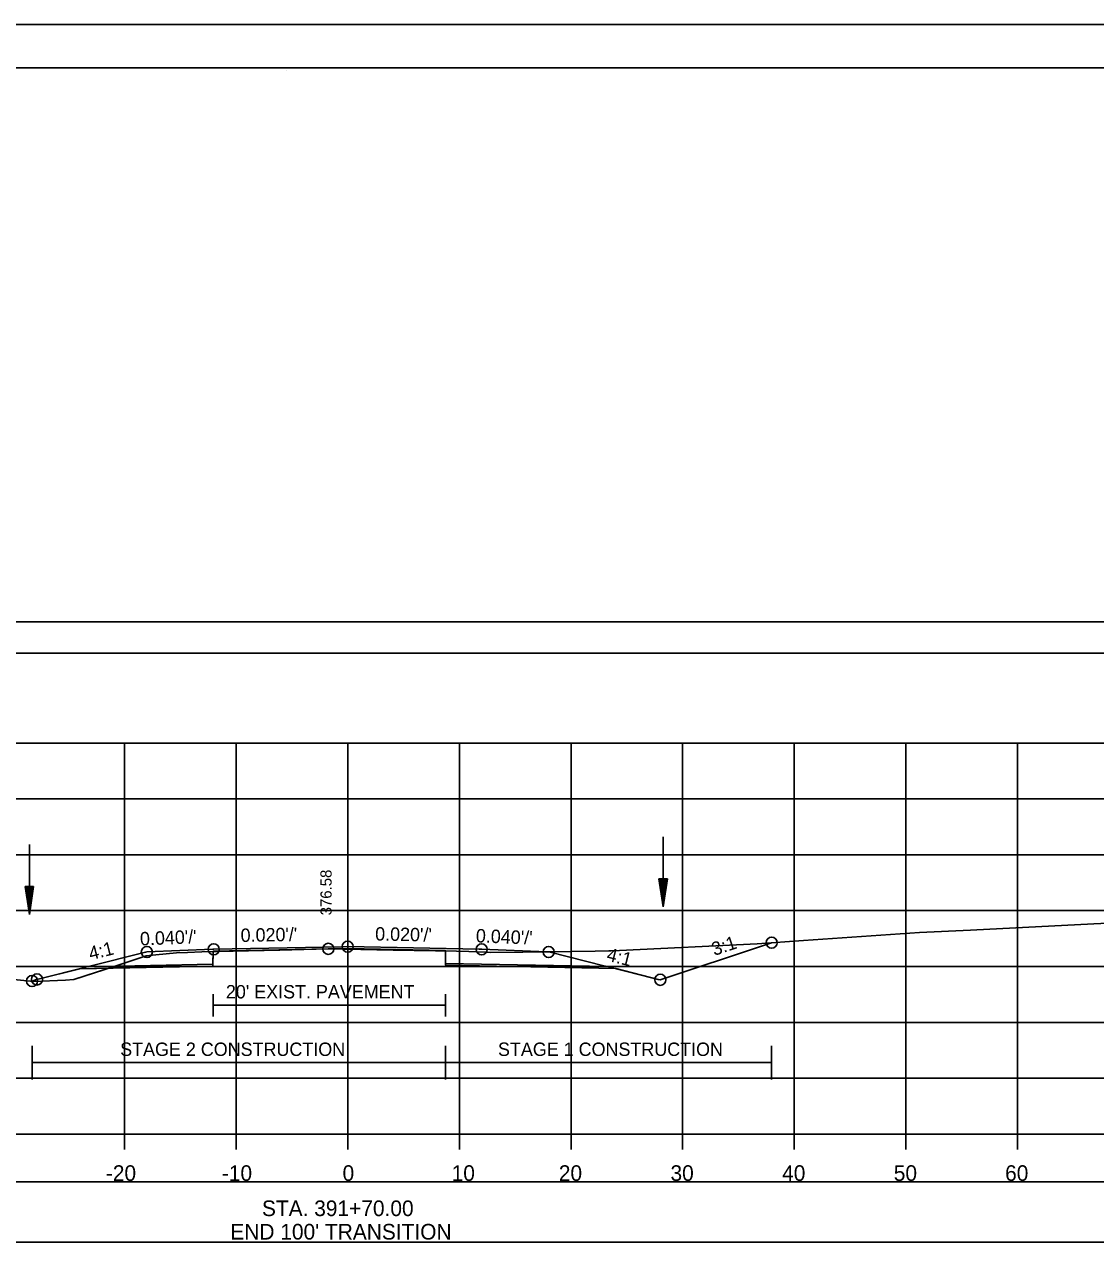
# Model space of a CAD drawing. Extents: x 1376273 to 1384221, y 378927 to 384592.
# Drawn here: x 1382862.3 to 1382958.2, y 379789.2 to 379898.5 of the extents above; entities that cross this region are included whole.
import ezdxf

# ---------------------------------------------------------------- set-up
doc = ezdxf.new("R2010")
doc.units = 0
for name, color, linetype in [('R_Alt Surface', 7, 'Continuous'), ('R_Axis', 7, 'Continuous'), ('R_Axis Annot', 7, 'Continuous'), ('R_Border', 7, 'Continuous'), ('R_Dimension', 7, 'Continuous'), ('R_Exist Surface', 7, 'Continuous'), ('R_Fin Surface', 7, 'Continuous'), ('R_Grid', 7, 'Continuous'), ('R_No Plot', 7, 'Continuous'), ('R_Water', 7, 'Continuous'), ('R_Xsect Elev', 7, 'Continuous'), ('R_Xsect Slope', 7, 'Continuous'), ('T_Detection Zones', 7, 'Continuous')]:
    doc.layers.add(name, color=color, linetype=linetype)

msp = doc.modelspace()

# ---------------------------------------------------------------- linework, layer by layer
at = {"layer": 'R_Alt Surface'}
for points in [[(1382867.96, 379814.12), (1382879.15, 379814.35), (1382879.16, 379815.51), (1382891.22, 379815.76), (1382899.97, 379815.58), (1382899.98, 379814.42), (1382914.49, 379814.13)], [(1382879.16, 379811.67), (1382879.16, 379809.67)], [(1382899.97, 379811.67), (1382899.97, 379809.67)], [(1382879.16, 379810.67), (1382899.97, 379810.67)]]:
    msp.add_lwpolyline(points, dxfattribs=at)
at = {"layer": 'R_Axis'}
for p, q in [((1382741.22, 379799.14), (1383041.22, 379799.14)), ((1382871.22, 379797.74), (1382871.22, 379799.14)), ((1382881.22, 379797.74), (1382881.22, 379799.14)), ((1382891.22, 379797.74), (1382891.22, 379799.14)), ((1382901.22, 379797.74), (1382901.22, 379799.14)), ((1382911.22, 379797.74), (1382911.22, 379799.14)), ((1382921.22, 379797.74), (1382921.22, 379799.14)), ((1382931.22, 379797.74), (1382931.22, 379799.14)), ((1382941.22, 379797.74), (1382941.22, 379799.14)), ((1382951.22, 379797.74), (1382951.22, 379799.14))]:
    msp.add_line(p, q, dxfattribs=at)
at = {"layer": 'R_Axis Annot'}
for points in [[(1382740.47, 379842.19), (1383042.27, 379842.19), (1383042.27, 379845), (1382740.47, 379845)], [(1382740.37, 379789.46), (1383042.06, 379789.46), (1383042.06, 379794.87), (1382740.37, 379794.87)]]:
    msp.add_lwpolyline(points, close=True, dxfattribs=at)
at = {"layer": 'R_Border'}
for p, q in [((1382733.22, 379894.6), (1383049.4, 379894.6)), ((1382885.74, 379894.34), (1382885.74, 379894.34)), ((1382885.74, 379894.34), (1382885.74, 379894.34))]:
    msp.add_line(p, q, dxfattribs=at)
at = {"layer": 'R_Dimension'}
for p, q in [((1382862.95, 379804.03), (1382862.95, 379807.03)), ((1382899.97, 379804.03), (1382899.97, 379807.03)), ((1382929.19, 379804.03), (1382929.19, 379807.03)), ((1382862.95, 379805.53), (1382929.19, 379805.53))]:
    msp.add_line(p, q, dxfattribs=at)
at = {"layer": 'R_Exist Surface'}
msp.add_lwpolyline([(1382861.01, 379813.02), (1382863.12, 379812.81), (1382865.93, 379812.91), (1382866.7, 379812.97), (1382870.3, 379814.15), (1382873.16, 379815.1), (1382874.03, 379815.18), (1382875.89, 379815.35), (1382876.86, 379815.39), (1382878.16, 379815.45), (1382885.14, 379815.61), (1382889.48, 379815.72), (1382895.28, 379815.6), (1382900.97, 379815.51), (1382902.06, 379815.47), (1382903.55, 379815.41), (1382903.98, 379815.4), (1382906.9, 379815.42), (1382913.37, 379815.51), (1382914.61, 379815.53), (1382914.83, 379815.54), (1382915.57, 379815.57), (1382927.88, 379816.18), (1382932.05, 379816.46), (1382942.43, 379817.18), (1382946.99, 379817.38), (1382958.04, 379817.96), (1382969.31, 379818.51)], dxfattribs=at)
at = {"layer": 'R_Fin Surface'}
msp.add_lwpolyline([(1382862.95, 379812.84), (1382863.26, 379812.94), (1382863.39, 379812.98), (1382867.99, 379814.13), (1382873.12, 379815.41), (1382873.23, 379815.44), (1382879.15, 379815.68), (1382879.22, 379815.68), (1382890.72, 379815.91), (1382891.22, 379815.92), (1382903, 379815.69), (1382903.22, 379815.68), (1382909.06, 379815.45), (1382909.22, 379815.44), (1382914.29, 379814.18), (1382914.47, 379814.13), (1382919.03, 379812.99), (1382919.22, 379812.95), (1382928.65, 379816.09), (1382929.19, 379816.27)], dxfattribs=at)
at = {"layer": 'R_Grid'}
for p, q in [((1382741.22, 379834.14), (1383041.22, 379834.14)), ((1382871.22, 379799.14), (1382871.22, 379834.14)), ((1382881.22, 379799.14), (1382881.22, 379834.14)), ((1382891.22, 379799.14), (1382891.22, 379834.14)), ((1382901.22, 379799.14), (1382901.22, 379834.14)), ((1382911.22, 379799.14), (1382911.22, 379834.14)), ((1382921.22, 379799.14), (1382921.22, 379834.14)), ((1382931.22, 379799.14), (1382931.22, 379834.14)), ((1382941.22, 379799.14), (1382941.22, 379834.14)), ((1382951.22, 379799.14), (1382951.22, 379834.14)), ((1382741.22, 379829.14), (1383041.22, 379829.14)), ((1382741.22, 379824.14), (1383041.22, 379824.14)), ((1382741.22, 379819.14), (1383041.22, 379819.14)), ((1382741.22, 379814.14), (1383041.22, 379814.14)), ((1382741.22, 379809.14), (1383041.22, 379809.14)), ((1382741.22, 379804.14), (1383041.22, 379804.14)), ((1382741.22, 379799.14), (1383041.22, 379799.14))]:
    msp.add_line(p, q, dxfattribs=at)
at = {"layer": 'R_No Plot'}
msp.add_line((1382720.82, 379898.5), (1383054.15, 379898.5), dxfattribs=at)
for points in [[(1382720.81, 379898.5), (1383054.15, 379898.5), (1383054.15, 379685.16), (1382720.81, 379685.16)], [(1382967.14, 379894.6), (1382967.14, 379884.72), (1383002.87, 379884.72), (1383002.87, 379881.8), (1383026.07, 379881.8), (1383026.07, 379857.47), (1383049.4, 379857.47), (1383049.4, 379689.14), (1382733.22, 379689.14), (1382733.22, 379894.6)]]:
    msp.add_lwpolyline(points, close=True, dxfattribs=at)
msp.add_lwpolyline([(1382867.24, 379813.94), (1382879.15, 379814.18), (1382879.16, 379815.51), (1382891.22, 379815.76), (1382899.97, 379815.58), (1382899.98, 379814.25), (1382915.22, 379813.95)], dxfattribs=at)
for centre in [(1382929.19, 379816.27), (1382873.23, 379815.44), (1382879.22, 379815.68), (1382889.48, 379815.72), (1382891.22, 379815.92), (1382903.22, 379815.68), (1382909.22, 379815.44), (1382862.95, 379812.84), (1382863.39, 379812.98), (1382919.22, 379812.95)]:
    msp.add_circle(centre, 0.5, dxfattribs=at)
at = {"layer": 'R_Water'}
for p, q in [((1382919.47, 379825.74), (1382919.47, 379819.49)), ((1382862.71, 379825.05), (1382862.71, 379818.8)), ((1382862.33, 379821.3), (1382862.71, 379818.8)), ((1382863.08, 379821.3), (1382862.33, 379821.3)), ((1382862.4, 379821.3), (1382862.71, 379819.22)), ((1382862.46, 379821.3), (1382862.71, 379819.65)), ((1382862.52, 379821.3), (1382862.71, 379820.06)), ((1382862.59, 379821.3), (1382862.71, 379820.49)), ((1382862.65, 379821.3), (1382862.71, 379820.9)), ((1382863.08, 379821.3), (1382862.71, 379818.8)), ((1382862.83, 379821.3), (1382862.71, 379820.49)), ((1382862.96, 379821.3), (1382862.71, 379819.65)), ((1382863.02, 379821.3), (1382862.71, 379819.22)), ((1382862.9, 379821.3), (1382862.71, 379820.06)), ((1382862.77, 379821.3), (1382862.71, 379820.9)), ((1382919.1, 379821.99), (1382919.47, 379819.49)), ((1382919.85, 379821.99), (1382919.1, 379821.99)), ((1382919.16, 379821.99), (1382919.47, 379819.91)), ((1382919.22, 379821.99), (1382919.47, 379820.34)), ((1382919.28, 379821.99), (1382919.47, 379820.76)), ((1382919.35, 379821.99), (1382919.47, 379821.18)), ((1382919.41, 379821.99), (1382919.47, 379821.6)), ((1382919.85, 379821.99), (1382919.47, 379819.49)), ((1382919.59, 379821.99), (1382919.47, 379821.18)), ((1382919.72, 379821.99), (1382919.47, 379820.34)), ((1382919.78, 379821.99), (1382919.47, 379819.91)), ((1382919.66, 379821.99), (1382919.47, 379820.76)), ((1382919.53, 379821.99), (1382919.47, 379821.6))]:
    msp.add_line(p, q, dxfattribs=at)
at = {"layer": 'T_Detection Zones'}
for p, q in [((1382889.48, 379815.72), (1382879.16, 379815.51)), ((1382879.16, 379815.51), (1382879.16, 379815.48)), ((1382899.97, 379815.53), (1382899.97, 379815.58)), ((1382874.03, 379815.18), (1382873.16, 379815.1)), ((1382878.16, 379815.45), (1382876.86, 379815.39)), ((1382879.16, 379815.48), (1382878.16, 379815.45)), ((1382909.06, 379815.45), (1382909.02, 379815.45)), ((1382869.83, 379813.99), (1382867.24, 379813.94)), ((1382915.22, 379813.95), (1382919.03, 379812.99))]:
    msp.add_line(p, q, dxfattribs=at)
for points in [[(1382879.16, 379815.48), (1382885.14, 379815.61), (1382889.48, 379815.72)], [(1382899.97, 379815.58), (1382891.22, 379815.76), (1382889.48, 379815.72)], [(1382889.48, 379815.72), (1382889.48, 379815.72)], [(1382889.48, 379815.72), (1382895.28, 379815.6), (1382899.97, 379815.53)], [(1382889.48, 379815.72), (1382889.48, 379815.72)], [(1382909.02, 379815.45), (1382906.9, 379815.42), (1382903.98, 379815.4), (1382903.55, 379815.41), (1382902.06, 379815.47), (1382900.97, 379815.51), (1382899.97, 379815.53)], [(1382899.97, 379815.53), (1382899.98, 379814.25), (1382915.22, 379813.95)], [(1382929.19, 379816.27), (1382927.88, 379816.18), (1382915.57, 379815.57), (1382914.83, 379815.54), (1382914.61, 379815.53), (1382913.37, 379815.51), (1382909.06, 379815.45)], [(1382919.03, 379812.99), (1382919.22, 379812.95), (1382928.65, 379816.09), (1382929.19, 379816.27)], [(1382869.83, 379813.99), (1382879.15, 379814.18), (1382879.16, 379815.48)], [(1382873.16, 379815.1), (1382870.3, 379814.15), (1382869.83, 379813.99)], [(1382876.86, 379815.39), (1382875.89, 379815.35), (1382874.03, 379815.18)], [(1382909.06, 379815.45), (1382909.06, 379815.45)], [(1382862.95, 379812.83), (1382863.12, 379812.81), (1382865.93, 379812.91), (1382866.7, 379812.97), (1382869.83, 379813.99)], [(1382867.24, 379813.94), (1382863.39, 379812.98), (1382863.26, 379812.94), (1382862.95, 379812.84)], [(1382867.24, 379813.94), (1382867.24, 379813.94)], [(1382862.95, 379812.84), (1382862.95, 379812.83)]]:
    msp.add_lwpolyline(points, dxfattribs=at)

# ---------------------------------------------------------------- texts
at = {"layer": 'R_Alt Surface'}
msp.add_text("20' EXIST. PAVEMENT", height=1.2, dxfattribs=at).set_placement((1382880.31, 379811.28))
at = {"layer": 'R_Axis Annot'}
for s, p in [('-20', (1382869.56, 379794.94)), ('-10', (1382879.95, 379794.94)), ('0', (1382890.76, 379794.94)), ('10', (1382900.53, 379794.94)), ('20', (1382910.13, 379794.94)), ('30', (1382920.13, 379794.94)), ('40', (1382930.13, 379794.94)), ('50', (1382940.13, 379794.94)), ('60', (1382950.1, 379794.94)), ('STA. 391+70.00', (1382883.54, 379791.79)), ("END 100' TRANSITION", (1382880.71, 379789.69))]:
    msp.add_text(s, height=1.4, dxfattribs=at).set_placement(p)
at = {"layer": 'R_Dimension'}
for s, p in [('STAGE 2 CONSTRUCTION', (1382870.84, 379806.13)), ('STAGE 1 CONSTRUCTION', (1382904.68, 379806.13))]:
    msp.add_text(s, height=1.2, dxfattribs=at).set_placement(p)
at = {"layer": 'R_Xsect Elev'}
msp.add_text('376.58', height=1, rotation=90, dxfattribs=at).set_placement((1382889.78, 379818.72))
at = {"layer": 'R_Xsect Slope'}
for s, rotation, p in [("0.040'/'", 2.294, (1382872.64, 379816.02)), ("0.020'/'", 1.1492, (1382881.64, 379816.33)), ("0.020'/'", 358.8588, (1382893.67, 379816.47)), ("0.040'/'", 357.714, (1382902.68, 379816.31)), ('3:1', 18.4366, (1382924.05, 379815.08)), ('4:1', 14.0445, (1382868.19, 379814.7)), ('4:1', 345.9694, (1382914.34, 379814.68))]:
    msp.add_text(s, height=1.2, rotation=rotation, dxfattribs=at).set_placement(p)

doc.saveas('drawing.dxf')
